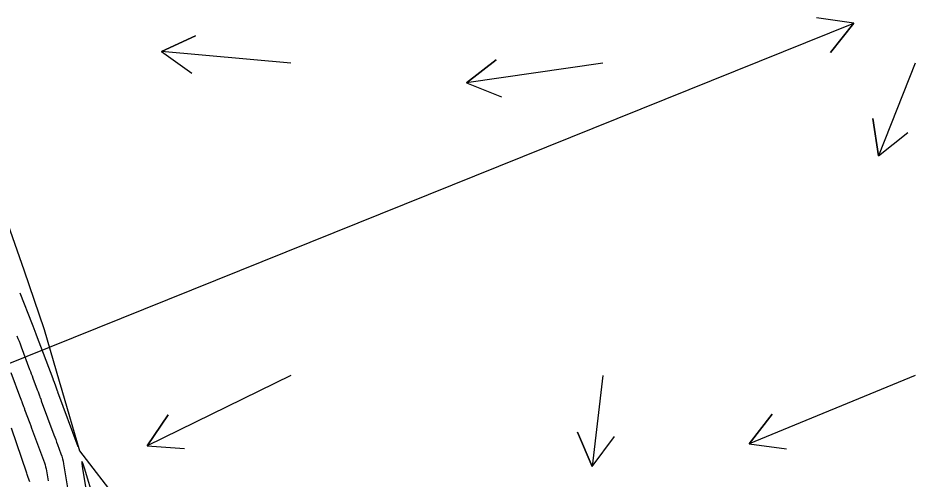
# Model space of a CAD drawing. Extents: x 954385 to 988206, y 1868364 to 1924553.
# Drawn here: x 955263.4 to 955407.1, y 1923652.3 to 1923726.2 of the extents above; entities that cross this region are included whole.
import ezdxf

# ---------------------------------------------------------------- set-up
doc = ezdxf.new("R2010")
doc.units = 0
for name, color, linetype in [('Ex_Major Contours', 7, 'Continuous'), ('Ex_Minor Contours', 7, 'Continuous'), ('Perimeter', 7, 'Continuous'), ('Slopes', 7, 'Continuous')]:
    doc.layers.add(name, color=color, linetype=linetype)

msp = doc.modelspace()

# ---------------------------------------------------------------- linework, layer by layer
at = {"layer": 'Ex_Major Contours'}
msp.add_lwpolyline([(955262.27, 1923669.4), (955263.85, 1923665.21), (955263.87, 1923665.15), (955263.89, 1923665.09), (955263.91, 1923665.03), (955263.94, 1923664.98), (955264.02, 1923664.75), (955264.04, 1923664.69), (955264.06, 1923664.64), (955264.08, 1923664.58), (955264.1, 1923664.52), (955264.32, 1923663.94), (955264.36, 1923663.82), (955264.4, 1923663.71), (955264.45, 1923663.59), (955264.49, 1923663.48), (955265.31, 1923661.26), (955265.46, 1923660.86), (955265.61, 1923660.45), (955265.76, 1923660.04), (955265.91, 1923659.64), (955267.66, 1923654.91), (955267.76, 1923654.6), (955267.85, 1923654.28), (955267.93, 1923653.96), (955267.99, 1923653.64), (955268.2, 1923652.34), (955268.25, 1923652.01)], dxfattribs=at)
at = {"layer": 'Ex_Minor Contours'}
for points in [[(955273.09, 1923657.46), (955269.83, 1923666.25), (955269.8, 1923666.36), (955269.78, 1923666.39), (955269.37, 1923667.52), (955269.34, 1923667.59), (955269.32, 1923667.66), (955269.29, 1923667.73), (955269.26, 1923667.81), (955269.13, 1923668.17), (955269.07, 1923668.31), (955269.04, 1923668.39), (955266.41, 1923675.39), (955266.35, 1923675.53), (955266.3, 1923675.67), (955266.24, 1923675.81), (955266.19, 1923675.95), (955265.86, 1923676.8), (955265.75, 1923677.09), (955263.79, 1923682.08)], [(955263.25, 1923675.25), (955263.42, 1923674.82), (955263.59, 1923674.39), (955263.75, 1923673.96), (955263.91, 1923673.52), (955265.28, 1923669.89), (955265.41, 1923669.54), (955265.55, 1923669.19), (955265.68, 1923668.84), (955265.81, 1923668.49), (955266.52, 1923666.59), (955266.56, 1923666.49), (955266.6, 1923666.38), (955266.65, 1923666.27), (955266.69, 1923666.16), (955266.88, 1923665.63), (955266.9, 1923665.57), (955266.93, 1923665.5), (955266.95, 1923665.44), (955266.97, 1923665.37), (955267.07, 1923665.12), (955267.12, 1923664.99), (955267.16, 1923664.86), (955269.18, 1923659.4), (955269.33, 1923659.01), (955269.47, 1923658.63), (955269.61, 1923658.25), (955269.75, 1923657.87), (955270.31, 1923656.34), (955270.45, 1923655.96), (955270.56, 1923655.57), (955270.65, 1923655.17), (955270.73, 1923654.77), (955271.41, 1923650.58)], [(955265.3, 1923651.87), (955265.07, 1923652.56), (955265.01, 1923652.73), (955264.95, 1923652.9), (955264.89, 1923653.07), (955264.83, 1923653.25), (955262.4, 1923660.47)], [(955275.65, 1923648.92), (955274.07, 1923654.07), (955273.81, 1923654.87), (955273.67, 1923655.12), (955273.66, 1923654.83), (955273.77, 1923654), (955274.82, 1923647.55)]]:
    msp.add_lwpolyline(points, dxfattribs=at)
at = {"layer": 'Perimeter'}
msp.add_lwpolyline([(955261.07, 1923695.32), (955264.38, 1923685.83), (955267.63, 1923676.3), (955270.02, 1923668), (955270.43, 1923666.56), (955273.27, 1923656.84), (955279.53, 1923648.74)], dxfattribs=at)
at = {"layer": 'Slopes'}
for points in [[(955257.13, 1923668.93), (955397.3, 1923725.36), (955393.6, 1923720.64), (955397.3, 1923725.36), (955391.36, 1923726.2)], [(955307.13, 1923718.93), (955286.4, 1923720.82), (955291.84, 1923723.34), (955286.4, 1923720.82), (955291.3, 1923717.36)], [(955357.13, 1923718.93), (955335.3, 1923715.78), (955340.01, 1923719.49), (955335.3, 1923715.78), (955340.87, 1923713.56)], [(955407.13, 1923718.93), (955401.27, 1923704.13), (955400.39, 1923710.07), (955401.27, 1923704.13), (955405.97, 1923707.86)], [(955307.13, 1923668.93), (955284.13, 1923657.63), (955287.47, 1923662.62), (955284.13, 1923657.63), (955290.12, 1923657.23)], [(955357.13, 1923668.93), (955355.41, 1923654.34), (955353.04, 1923659.85), (955355.41, 1923654.34), (955359, 1923659.15)], [(955407.13, 1923668.93), (955380.58, 1923657.94), (955384.23, 1923662.7), (955380.58, 1923657.94), (955386.52, 1923657.15)]]:
    msp.add_lwpolyline(points, dxfattribs=at)

doc.saveas('drawing.dxf')
